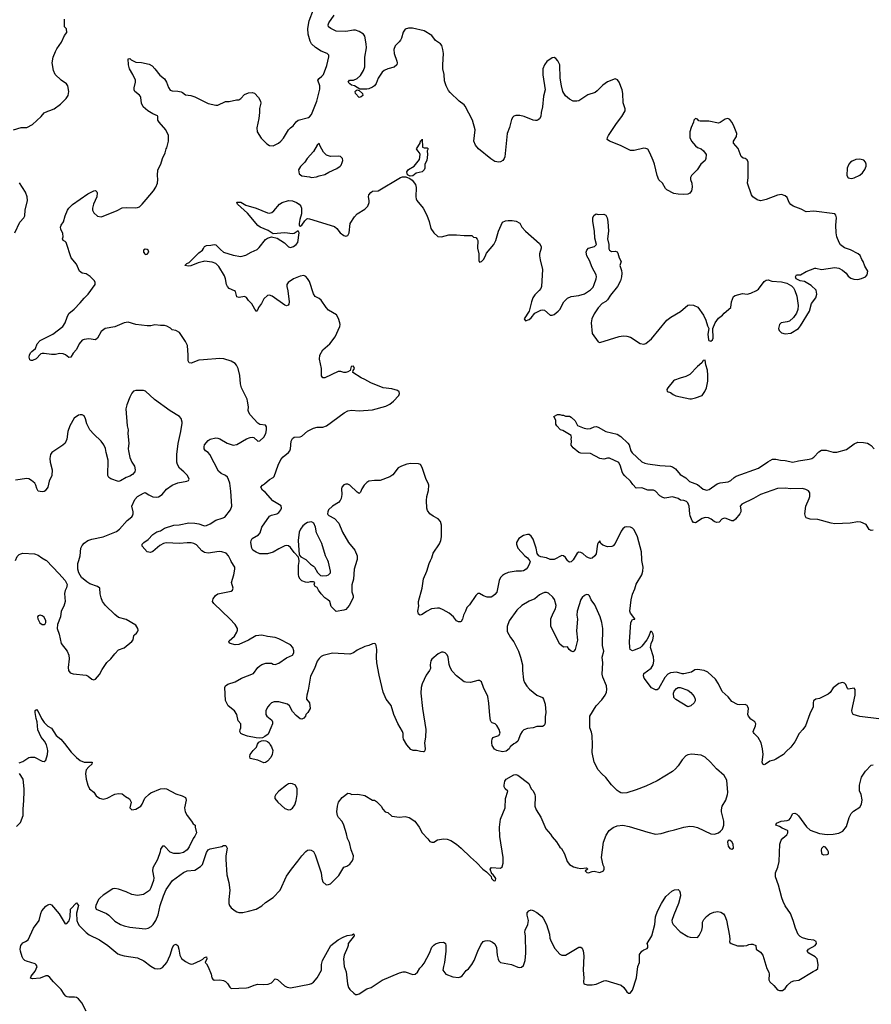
# Model space of a CAD drawing. Header units: inches. Extents: x 2001573 to 2220545, y 644482 to 846830.
# Tile 752 of 755: x 2198075 to 2206991, y 765354 to 775663. Entities that reach past the tile are written whole.
import ezdxf

# ---------------------------------------------------------------- set-up
doc = ezdxf.new("R2010")
doc.units = ezdxf.units.IN
doc.header["$MEASUREMENT"] = 0
for name, color, linetype in [('C1796', 7, 'Continuous'), ('C1797', 7, 'Continuous'), ('C2706', 7, 'Continuous'), ('C2707', 7, 'Continuous')]:
    doc.layers.add(name, color=color, linetype=linetype)

msp = doc.modelspace()

# ---------------------------------------------------------------- linework, layer by layer
at = {"layer": 'C1796', "color": 5}
for points, elevation in [([(2198355, 770000), (2198486, 769866), (2198551, 769791), (2198571, 769750), (2198567, 769713), (2198553, 769687), (2198544, 769656), (2198553, 769570), (2198537, 769523), (2198511, 769470), (2198503, 769410), (2198471, 769330), (2198467, 769290), (2198490, 769230), (2198508, 769130), (2198574, 769050), (2198590, 769010), (2198595, 768970), (2198582, 768882), (2198588, 768848), (2198605, 768825), (2198634, 768814), (2198770, 768801), (2198791, 768790), (2198830, 768758), (2198850, 768751), (2198870, 768758), (2198912, 768808), (2198939, 768861), (2198987, 768933), (2199029, 768970), (2199070, 769025), (2199110, 769065), (2199170, 769085), (2199249, 769151), (2199262, 769170), (2199270, 769214), (2199276, 769224), (2199300, 769240), (2199310, 769254), (2199315, 769270), (2199314, 769290), (2199290, 769322), (2199190, 769384), (2199110, 769405), (2199070, 769437), (2198973, 769530), (2198944, 769570), (2198927, 769610), (2198918, 769650), (2198914, 769710), (2198889, 769730), (2198810, 769758), (2198777, 769777), (2198722, 769822), (2198696, 769870), (2198683, 769910), (2198683, 769970), (2198693, 770000)], 360), ([(2198070, 767881), (2198110, 767896), (2198170, 767939), (2198190, 767943), (2198230, 767941), (2198310, 767901), (2198330, 767896), (2198350, 767911), (2198367, 767970), (2198369, 768009), (2198366, 768030), (2198355, 768070), (2198334, 768110), (2198302, 768150), (2198267, 768227), (2198258, 768310), (2198247, 768347), (2198238, 768410), (2198239, 768430), (2198250, 768441), (2198270, 768421), (2198305, 768345), (2198330, 768303), (2198370, 768265), (2198410, 768245), (2198459, 768170), (2198506, 768130), (2198546, 768086), (2198615, 767995), (2198670, 767938), (2198710, 767905), (2198750, 767888), (2198834, 767890), (2198831, 767870), (2198798, 767842), (2198773, 767810), (2198765, 767770), (2198771, 767710), (2198788, 767648), (2198807, 767610), (2198850, 767576), (2198877, 767537), (2198910, 767511), (2198950, 767501), (2198990, 767511), (2199070, 767555), (2199110, 767561), (2199150, 767558), (2199182, 767530), (2199225, 767505), (2199233, 767493), (2199243, 767470), (2199227, 767410), (2199251, 767391), (2199290, 767398), (2199342, 767430), (2199358, 767450), (2199386, 767514), (2199430, 767555), (2199450, 767568), (2199550, 767611), (2199590, 767614), (2199612, 767610), (2199710, 767559), (2199778, 767538), (2199810, 767518), (2199816, 767510), (2199817, 767490), (2199802, 767410), (2199809, 767370), (2199829, 767330), (2199875, 767270), (2199890, 767242), (2199912, 767230), (2199911, 767210), (2199927, 767150), (2199910, 767115), (2199890, 767090), (2199850, 767004), (2199830, 766973), (2199790, 766945), (2199750, 766933), (2199690, 766932), (2199650, 766947), (2199590, 767009), (2199570, 767009), (2199550, 766978), (2199546, 766950), (2199519, 766870), (2199470, 766782), (2199465, 766750), (2199479, 766679), (2199477, 766650), (2199450, 766573), (2199433, 766547), (2199414, 766530), (2199370, 766504), (2199310, 766493), (2199250, 766503), (2199190, 766533), (2199110, 766558), (2199070, 766565), (2199050, 766562), (2198950, 766497), (2198918, 766470), (2198901, 766450), (2198874, 766390), (2198870, 766370), (2198876, 766350), (2198984, 766304), (2199007, 766287), (2199070, 766225), (2199130, 766190), (2199170, 766176), (2199230, 766162), (2199390, 766145), (2199419, 766150), (2199451, 766169), (2199472, 766190), (2199501, 766230), (2199525, 766290), (2199546, 766390), (2199580, 766490), (2199610, 766555), (2199676, 766650), (2199790, 766734), (2199830, 766751), (2199910, 766759), (2199970, 766796), (2199990, 766818), (2200000, 766849)], 340), ([(2198043, 767217), (2198083, 767257), (2198112, 767330), (2198112, 767410), (2198117, 767430), (2198124, 767570), (2198124, 767610), (2198112, 767712), (2198075, 767770)], 340), ([(2198770, 765281), (2198725, 765370), (2198690, 765412), (2198670, 765425), (2198650, 765430), (2198590, 765427), (2198571, 765431), (2198559, 765439), (2198540, 765460), (2198510, 765510), (2198428, 765590), (2198390, 765636), (2198370, 765652), (2198350, 765652), (2198290, 765628), (2198210, 765621), (2198190, 765628), (2198194, 765650), (2198239, 765701), (2198257, 765750), (2198248, 765768), (2198236, 765776), (2198145, 765805), (2198130, 765812), (2198111, 765830), (2198100, 765850), (2198084, 765910), (2198081, 765930), (2198089, 765971), (2198110, 765999), (2198136, 766010), (2198164, 766030), (2198221, 766150), (2198281, 766230), (2198296, 766304), (2198307, 766333), (2198350, 766381), (2198370, 766396), (2198381, 766399), (2198390, 766401), (2198410, 766396), (2198490, 766301), (2198550, 766197), (2198570, 766200), (2198593, 766227), (2198603, 766270), (2198609, 766350), (2198670, 766416), (2198690, 766390), (2198671, 766309), (2198675, 766230), (2198683, 766203), (2198698, 766178), (2198770, 766107), (2198802, 766082), (2198910, 766030), (2198998, 765970), (2199104, 765884), (2199130, 765872), (2199170, 765861), (2199310, 765842), (2199374, 765810), (2199450, 765752), (2199490, 765730), (2199513, 765727), (2199550, 765728), (2199570, 765738), (2199617, 765790), (2199652, 765870), (2199676, 765950), (2199690, 765973), (2199710, 765982), (2199730, 765970), (2199743, 765930), (2199753, 765870), (2199770, 765835), (2199810, 765802), (2199850, 765781), (2199870, 765774), (2199890, 765776), (2199969, 765811), (2199994, 765826), (2200000, 765834)], 320)]:
    msp.add_lwpolyline(points, dxfattribs=dict(at, elevation=elevation))
at = {"layer": 'C1796', "color": 5, "elevation": 360}
msp.add_lwpolyline([(2198290, 769429), (2198270, 769422), (2198263, 769410), (2198266, 769390), (2198287, 769347), (2198310, 769331), (2198330, 769331), (2198342, 769338), (2198349, 769350), (2198349, 769370), (2198330, 769408), (2198310, 769422)], close=True, dxfattribs=at)
at = {"layer": 'C1797', "color": 5}
for points, elevation in [([(2198009, 774510), (2198090, 774533), (2198150, 774533), (2198210, 774565), (2198301, 774650), (2198332, 774688), (2198370, 774707), (2198390, 774711), (2198435, 774730), (2198502, 774778), (2198563, 774837), (2198584, 774870), (2198589, 774911), (2198578, 774970), (2198565, 774990), (2198509, 775030), (2198448, 775088), (2198430, 775130), (2198416, 775210), (2198427, 775270), (2198450, 775330), (2198463, 775357), (2198514, 775426), (2198543, 775497), (2198568, 775530), (2198567, 775567), (2198546, 775590), (2198546, 775670)], 360), ([(2200000, 772101), (2199950, 772097), (2199870, 772067), (2199850, 772069), (2199839, 772090), (2199840, 772150), (2199831, 772251), (2199810, 772295), (2199750, 772389), (2199710, 772409), (2199670, 772415), (2199653, 772433), (2199615, 772455), (2199590, 772461), (2199550, 772461), (2199490, 772469), (2199450, 772459), (2199410, 772458), (2199290, 772473), (2199210, 772495), (2199170, 772490), (2199070, 772446), (2198970, 772430), (2198930, 772397), (2198890, 772329), (2198870, 772312), (2198799, 772321), (2198750, 772314), (2198730, 772306), (2198699, 772270), (2198670, 772210), (2198635, 772170), (2198610, 772129), (2198590, 772125), (2198554, 772154), (2198530, 772165), (2198493, 772167), (2198450, 772159), (2198410, 772159), (2198330, 772169), (2198310, 772169), (2198297, 772163), (2198248, 772112), (2198210, 772093), (2198194, 772094), (2198182, 772102), (2198173, 772130), (2198177, 772150), (2198190, 772176), (2198201, 772190), (2198240, 772220), (2198259, 772270), (2198290, 772304), (2198421, 772370), (2198528, 772452), (2198551, 772490), (2198571, 772550), (2198590, 772588), (2198647, 772633), (2198710, 772697), (2198750, 772747), (2198794, 772790), (2198865, 772890), (2198865, 772910), (2198857, 772930), (2198813, 772973), (2198770, 773001), (2198728, 773010), (2198702, 773030), (2198670, 773102), (2198616, 773170), (2198562, 773330), (2198550, 773342), (2198529, 773350), (2198525, 773370), (2198529, 773391), (2198526, 773426), (2198505, 773470), (2198503, 773490), (2198509, 773510), (2198533, 773547), (2198552, 773610), (2198576, 773670), (2198589, 773690), (2198630, 773728), (2198790, 773841), (2198850, 773872), (2198870, 773874), (2198882, 773862), (2198885, 773850), (2198883, 773810), (2198847, 773733), (2198837, 773690), (2198838, 773670), (2198850, 773641), (2198890, 773607), (2198930, 773600), (2198950, 773605), (2199095, 773665), (2199150, 773694), (2199190, 773698), (2199290, 773694), (2199310, 773697), (2199330, 773705), (2199358, 773730), (2199398, 773782), (2199476, 773870), (2199502, 773910), (2199518, 773950), (2199523, 773990), (2199519, 774030), (2199522, 774090), (2199552, 774150), (2199569, 774210), (2199597, 774270), (2199608, 774310), (2199617, 774323), (2199632, 774392), (2199635, 774450), (2199604, 774510), (2199534, 774590), (2199522, 774610), (2199521, 774650), (2199517, 774657), (2199470, 774676), (2199418, 774710), (2199369, 774750), (2199349, 774790), (2199345, 774850), (2199340, 774860), (2199330, 774874), (2199282, 774910), (2199274, 774930), (2199274, 774950), (2199288, 775008), (2199289, 775030), (2199261, 775090), (2199224, 775150), (2199213, 775190), (2199210, 775254), (2199230, 775256), (2199243, 775243), (2199290, 775219), (2199350, 775214), (2199430, 775198), (2199461, 775181), (2199490, 775150), (2199542, 775082), (2199590, 775043), (2199611, 775010), (2199633, 774953), (2199650, 774926), (2199670, 774919), (2199730, 774916), (2199766, 774906), (2199780, 774900), (2199810, 774876), (2199868, 774868), (2199910, 774855), (2200000, 774811)], 340), ([(2198025, 773430), (2198077, 773543), (2198120, 773590), (2198128, 773610), (2198133, 773670), (2198157, 773770), (2198154, 773810), (2198136, 773856), (2198075, 773955)], 360), ([(2200000, 773131), (2199944, 773116), (2199867, 773087), (2199844, 773084), (2199806, 773090), (2199826, 773110), (2199850, 773121), (2199950, 773222), (2199991, 773249), (2200000, 773269)], 320), ([(2198693, 770000), (2198710, 770050), (2198716, 770130), (2198730, 770158), (2198750, 770182), (2198790, 770209), (2198830, 770224), (2198950, 770250), (2199090, 770304), (2199122, 770330), (2199202, 770418), (2199250, 770459), (2199258, 770470), (2199264, 770490), (2199264, 770510), (2199249, 770570), (2199281, 770639), (2199310, 770670), (2199370, 770707), (2199390, 770711), (2199427, 770687), (2199469, 770669), (2199510, 770665), (2199530, 770669), (2199567, 770690), (2199613, 770747), (2199670, 770790), (2199730, 770814), (2199826, 770830), (2199842, 770838), (2199848, 770852), (2199832, 770890), (2199795, 770930), (2199748, 770968), (2199727, 771007), (2199721, 771030), (2199722, 771110), (2199733, 771227), (2199762, 771350), (2199777, 771437), (2199777, 771450), (2199766, 771486), (2199749, 771509), (2199650, 771569), (2199487, 771687), (2199394, 771774), (2199370, 771781), (2199290, 771779), (2199268, 771772), (2199248, 771752), (2199228, 771712), (2199196, 771630), (2199188, 771590), (2199201, 771410), (2199211, 771370), (2199208, 771330), (2199217, 771230), (2199211, 771170), (2199213, 771150), (2199230, 771078), (2199250, 771030), (2199276, 770990), (2199285, 770950), (2199281, 770930), (2199258, 770902), (2199230, 770883), (2199190, 770869), (2199130, 770834), (2199110, 770829), (2199030, 770855), (2199010, 770870), (2198999, 770890), (2199002, 771050), (2198980, 771130), (2198973, 771173), (2198958, 771210), (2198930, 771250), (2198850, 771322), (2198811, 771370), (2198778, 771430), (2198764, 771484), (2198750, 771514), (2198730, 771526), (2198710, 771527), (2198690, 771521), (2198645, 771490), (2198600, 771410), (2198581, 771350), (2198569, 771271), (2198551, 771230), (2198528, 771208), (2198411, 771130), (2198399, 771110), (2198391, 771070), (2198396, 771030), (2198417, 770950), (2198411, 770890), (2198383, 770830), (2198370, 770768), (2198342, 770730), (2198330, 770722), (2198310, 770719), (2198270, 770728), (2198255, 770755), (2198245, 770790), (2198233, 770810), (2198200, 770840), (2198170, 770856), (2198150, 770858), (2198030, 770843)], 360), ([(2200000, 770090), (2199982, 770102), (2199925, 770165), (2199900, 770180), (2199870, 770186), (2199830, 770186), (2199750, 770178), (2199610, 770186), (2199580, 770180), (2199541, 770159), (2199470, 770095), (2199445, 770085), (2199409, 770090), (2199359, 770150), (2199359, 770170), (2199374, 770190), (2199420, 770220), (2199470, 770274), (2199510, 770300), (2199550, 770311), (2199590, 770340), (2199688, 770370), (2199745, 770375), (2199846, 770394), (2199910, 770390), (2199950, 770384), (2200000, 770367)], 340), ([(2198030, 770000), (2198050, 770042), (2198070, 770062), (2198086, 770070), (2198110, 770078), (2198231, 770071), (2198270, 770058), (2198308, 770028), (2198350, 770005), (2198355, 770000)], 360)]:
    msp.add_lwpolyline(points, dxfattribs=dict(at, elevation=elevation))
at = {"layer": 'C1797', "color": 5, "elevation": 340}
msp.add_lwpolyline([(2199390, 773261), (2199371, 773250), (2199371, 773230), (2199385, 773210), (2199390, 773206), (2199410, 773207), (2199429, 773230), (2199419, 773250), (2199410, 773257)], close=True, dxfattribs=at)
at = {"layer": 'C2706', "color": 5}
for points, elevation in [([(2200000, 766849), (2200030, 766942), (2200049, 766971), (2200070, 766981), (2200190, 767007), (2200210, 767016), (2200235, 767015), (2200247, 766990), (2200234, 766910), (2200234, 766870), (2200244, 766710), (2200264, 766630), (2200276, 766550), (2200265, 766450), (2200265, 766410), (2200271, 766390), (2200290, 766363), (2200330, 766331), (2200350, 766321), (2200370, 766314), (2200410, 766316), (2200470, 766328), (2200550, 766351), (2200610, 766384), (2200650, 766419), (2200730, 766473), (2200803, 766550), (2200870, 766695), (2200921, 766770), (2200988, 766852), (2201030, 766910), (2201070, 766953), (2201090, 766967), (2201110, 766971), (2201128, 766968), (2201150, 766955), (2201170, 766918), (2201230, 766730), (2201239, 766670), (2201250, 766636), (2201285, 766605), (2201310, 766607), (2201330, 766615), (2201416, 766704), (2201469, 766790), (2201499, 766801), (2201530, 766821), (2201552, 766848), (2201565, 766875), (2201569, 766910), (2201547, 766970), (2201528, 767048), (2201507, 767090), (2201498, 767138), (2201470, 767230), (2201450, 767269), (2201414, 767310), (2201404, 767330), (2201397, 767370), (2201401, 767430), (2201413, 767470), (2201450, 767521), (2201510, 767565), (2201530, 767561), (2201551, 767551), (2201615, 767555), (2201690, 767540), (2201770, 767491), (2201790, 767491), (2201810, 767479), (2201859, 767430), (2201878, 767398), (2201902, 767370), (2201930, 767362), (2201970, 767325), (2202050, 767315), (2202110, 767320), (2202154, 767310), (2202213, 767270), (2202256, 767210), (2202288, 767148), (2202348, 767088), (2202370, 767058), (2202390, 767051), (2202410, 767051), (2202450, 767075), (2202512, 767088), (2202550, 767084), (2202590, 767068), (2202647, 767030), (2202696, 766990), (2202794, 766894), (2202859, 766839), (2202925, 766770), (2202962, 766742), (2203012, 766692), (2203014, 766670), (2203034, 766650), (2203050, 766645), (2203058, 766650), (2203059, 766670), (2203030, 766715), (2203020, 766720), (2203002, 766770), (2203015, 766785), (2203110, 766779), (2203127, 766793), (2203137, 766830), (2203136, 766890), (2203102, 767110), (2203100, 767210), (2203108, 767292), (2203158, 767410), (2203163, 767510), (2203187, 767587), (2203158, 767610), (2203148, 767630), (2203149, 767650), (2203156, 767690), (2203169, 767710), (2203250, 767757), (2203270, 767761), (2203290, 767754), (2203405, 767665), (2203431, 767611), (2203451, 767590), (2203467, 767550), (2203471, 767530), (2203467, 767430), (2203483, 767390), (2203532, 767312), (2203585, 767190), (2203634, 767134), (2203649, 767109), (2203695, 767055), (2203730, 766999), (2203746, 766985), (2203779, 766930), (2203808, 766848), (2203830, 766818), (2203873, 766793), (2203910, 766782), (2203950, 766776), (2204010, 766782), (2204022, 766770), (2203994, 766750), (2204013, 766733), (2204030, 766732), (2204070, 766746), (2204090, 766747), (2204150, 766734), (2204189, 766750), (2204194, 766770), (2204193, 766790), (2204184, 766810), (2204165, 766890), (2204187, 767050), (2204216, 767124), (2204248, 767172), (2204290, 767205), (2204330, 767222), (2204390, 767228), (2204457, 767217), (2204650, 767155), (2204730, 767137), (2204790, 767143), (2204870, 767167), (2204930, 767179), (2205030, 767210), (2205090, 767218), (2205130, 767216), (2205170, 767206), (2205310, 767140), (2205350, 767136), (2205390, 767150), (2205413, 767167), (2205432, 767188), (2205448, 767230), (2205448, 767270), (2205422, 767370), (2205421, 767390), (2205429, 767430), (2205469, 767491), (2205486, 767550), (2205489, 767570), (2205480, 767700), (2205450, 767749), (2205370, 767821), (2205309, 767890), (2205250, 767941), (2205210, 767961), (2205110, 767972), (2205070, 767966), (2205050, 767954), (2205010, 767913), (2204968, 767850), (2204941, 767819), (2204908, 767792), (2204750, 767694), (2204630, 767637), (2204530, 767600), (2204430, 767569), (2204390, 767566), (2204370, 767569), (2204350, 767577), (2204330, 767593), (2204270, 767653), (2204213, 767730), (2204170, 767766), (2204132, 767810), (2204090, 767890), (2204070, 767990), (2204072, 768070), (2204067, 768170), (2204062, 768202), (2204044, 768250), (2204044, 768370), (2204110, 768478), (2204170, 768541), (2204204, 768590), (2204217, 768623), (2204223, 768650), (2204218, 768690), (2204179, 768779), (2204172, 768810), (2204180, 768930), (2204173, 768990), (2204191, 769050), (2204177, 769110), (2204180, 769290), (2204170, 769350), (2204152, 769410), (2204097, 769537), (2204059, 769590), (2204041, 769630), (2204030, 769641), (2204022, 769642), (2204010, 769643), (2203990, 769635), (2203965, 769615), (2203950, 769594), (2203912, 769470), (2203909, 769430), (2203914, 769386), (2203906, 769266), (2203914, 769166), (2203891, 769070), (2203878, 769050), (2203870, 769045), (2203849, 769050), (2203829, 769070), (2203810, 769098), (2203770, 769093), (2203730, 769126), (2203637, 769310), (2203635, 769390), (2203660, 769450), (2203685, 769495), (2203692, 769530), (2203673, 769593), (2203657, 769617), (2203610, 769659), (2203590, 769665), (2203570, 769666), (2203544, 769656), (2203519, 769641), (2203470, 769601), (2203410, 769576), (2203331, 769529), (2203281, 769479), (2203199, 769370), (2203179, 769310), (2203179, 769259), (2203213, 769193), (2203248, 769148), (2203296, 769050), (2203319, 768990), (2203339, 768910), (2203339, 768850), (2203351, 768750), (2203362, 768722), (2203386, 768686), (2203414, 768654), (2203490, 768591), (2203550, 768565), (2203559, 768550), (2203575, 768495), (2203583, 768410), (2203577, 768363), (2203577, 768303), (2203574, 768286), (2203566, 768274), (2203550, 768264), (2203490, 768261), (2203450, 768249), (2203390, 768242), (2203354, 768226), (2203337, 768210), (2203319, 768181), (2203290, 768109), (2203270, 768090), (2203250, 768081), (2203211, 768050), (2203201, 768030), (2203170, 768004), (2203130, 767998), (2203070, 768013), (2203047, 768027), (2203023, 768063), (2203017, 768090), (2203018, 768110), (2203021, 768130), (2203030, 768146), (2203093, 768167), (2203107, 768193), (2203094, 768230), (2203070, 768274), (2203052, 768292), (2203022, 768302), (2203012, 768312), (2203006, 768326), (2202997, 768377), (2202988, 768508), (2202975, 768575), (2202931, 768671), (2202910, 768730), (2202890, 768744), (2202870, 768746), (2202795, 768725), (2202747, 768727), (2202730, 768732), (2202650, 768792), (2202602, 768842), (2202581, 768881), (2202571, 768911), (2202560, 768990), (2202550, 769013), (2202530, 769033), (2202510, 769041), (2202490, 769041), (2202455, 769025), (2202390, 768969), (2202381, 768950), (2202374, 768910), (2202375, 768870), (2202366, 768850), (2202330, 768799), (2202288, 768710), (2202277, 768670), (2202276, 768610), (2202294, 768450), (2202328, 768230), (2202325, 768150), (2202315, 768090), (2202321, 768030), (2202318, 768010), (2202310, 767998), (2202302, 767998), (2202270, 768001), (2202230, 768012), (2202193, 768013), (2202170, 768022), (2202129, 768070), (2202094, 768130), (2202089, 768151), (2202089, 768190), (2202083, 768210), (2202033, 768293), (2201992, 768390), (2201964, 768484), (2201911, 768550), (2201881, 768621), (2201840, 768800), (2201816, 768930), (2201811, 768990), (2201814, 769070), (2201809, 769109), (2201803, 769123), (2201790, 769133), (2201770, 769129), (2201730, 769109), (2201690, 769099), (2201610, 769062), (2201570, 769035), (2201530, 769019), (2201350, 769032), (2201254, 769006), (2201230, 768994), (2201210, 768976), (2201190, 768945), (2201161, 768870), (2201119, 768790), (2201097, 768643), (2201082, 768590), (2201078, 768558), (2201078, 768550), (2201111, 768510), (2201115, 768450), (2201091, 768410), (2201071, 768390), (2201066, 768370), (2201050, 768349), (2201030, 768341), (2201010, 768344), (2200970, 768377), (2200930, 768419), (2200900, 768480), (2200878, 768498), (2200790, 768522), (2200738, 768522), (2200712, 768510), (2200690, 768490), (2200674, 768470), (2200653, 768430), (2200653, 768390), (2200663, 768370), (2200715, 768330), (2200722, 768310), (2200721, 768290), (2200706, 768250), (2200676, 768184), (2200643, 768157), (2200616, 768144), (2200590, 768141), (2200550, 768143), (2200461, 768161), (2200410, 768178), (2200390, 768190), (2200379, 768210), (2200383, 768230), (2200392, 768250), (2200392, 768290), (2200362, 768322), (2200348, 768390), (2200325, 768425), (2200258, 768478), (2200230, 768535), (2200222, 768670), (2200229, 768690), (2200254, 768706), (2200330, 768730), (2200396, 768770), (2200522, 768818), (2200570, 768880), (2200590, 768899), (2200611, 768911), (2200654, 768926), (2200710, 768927), (2200730, 768916), (2200750, 768913), (2200790, 768927), (2200870, 768983), (2200930, 769011), (2200946, 769034), (2200945, 769055), (2200934, 769090), (2200910, 769119), (2200790, 769181), (2200750, 769195), (2200670, 769204), (2200610, 769218), (2200549, 769211), (2200472, 769168), (2200370, 769121), (2200330, 769117), (2200278, 769130), (2200270, 769138), (2200265, 769150), (2200270, 769158), (2200324, 769210), (2200347, 769250), (2200354, 769270), (2200354, 769290), (2200330, 769329), (2200276, 769390), (2200109, 769550), (2200095, 769570), (2200101, 769599), (2200127, 769633), (2200149, 769650), (2200290, 769681), (2200302, 769690), (2200309, 769710), (2200293, 769770), (2200319, 769850), (2200329, 769909), (2200327, 769930), (2200290, 769989), (2200285, 770000)], 340), ([(2201604, 770000), (2201576, 769910), (2201570, 769806), (2201554, 769746), (2201551, 769671), (2201566, 769630), (2201566, 769610), (2201523, 769530), (2201490, 769489), (2201470, 769479), (2201388, 769468), (2201338, 769518), (2201322, 769570), (2201302, 769590), (2201270, 769609), (2201230, 769650), (2201203, 769690), (2201190, 769718), (2201169, 769730), (2201158, 769750), (2201166, 769770), (2201150, 769778), (2201116, 769776), (2201091, 769769), (2201066, 769774), (2201030, 769787), (2201010, 769805), (2200998, 769830), (2200996, 769856), (2200996, 769950), (2201001, 769990), (2201000, 770000)], 320), ([(2201081, 770000), (2201121, 769961), (2201150, 769941), (2201161, 769930), (2201194, 769874), (2201225, 769845), (2201250, 769839), (2201290, 769843), (2201310, 769851), (2201329, 769870), (2201329, 769890), (2201310, 769982), (2201301, 770000)], 320), ([(2203413, 770000), (2203416, 769996), (2203419, 769990), (2203414, 769970), (2203394, 769930), (2203377, 769910), (2203350, 769892), (2203330, 769888), (2203272, 769888), (2203190, 769874), (2203150, 769858), (2203130, 769845), (2203110, 769823), (2203094, 769790), (2203070, 769670), (2203050, 769643), (2203030, 769628), (2203010, 769618), (2202970, 769618), (2202930, 769632), (2202890, 769654), (2202870, 769655), (2202850, 769634), (2202783, 769537), (2202757, 769510), (2202744, 769470), (2202723, 769430), (2202712, 769388), (2202697, 769363), (2202690, 769358), (2202670, 769358), (2202650, 769370), (2202617, 769410), (2202570, 769450), (2202510, 769484), (2202470, 769500), (2202450, 769503), (2202385, 769495), (2202333, 769467), (2202290, 769435), (2202269, 769429), (2202250, 769439), (2202243, 769470), (2202254, 769526), (2202250, 769550), (2202252, 769572), (2202288, 769710), (2202302, 769810), (2202339, 769890), (2202363, 769970), (2202377, 770000)], 320), ([(2203863, 770000), (2203850, 769987), (2203830, 769984), (2203815, 769995), (2203812, 770000)], 320), ([(2207070, 768344), (2206870, 768367), (2206802, 768390), (2206789, 768409), (2206786, 768430), (2206822, 768590), (2206821, 768650), (2206810, 768664), (2206750, 768653), (2206740, 768660), (2206723, 768703), (2206710, 768718), (2206690, 768722), (2206650, 768714), (2206591, 768669), (2206560, 768620), (2206540, 768600), (2206450, 768557), (2206410, 768549), (2206386, 768530), (2206381, 768510), (2206383, 768470), (2206346, 768394), (2206303, 768270), (2206275, 768230), (2206235, 768190), (2206190, 768101), (2206150, 768045), (2206098, 768002), (2206070, 767970), (2205990, 767919), (2205970, 767909), (2205930, 767899), (2205885, 767870), (2205870, 767863), (2205864, 767865), (2205855, 767870), (2205849, 767890), (2205858, 767970), (2205852, 768030), (2205837, 768090), (2205807, 768147), (2205763, 768190), (2205759, 768199), (2205755, 768210), (2205780, 768270), (2205781, 768290), (2205770, 768310), (2205730, 768341), (2205707, 768370), (2205699, 768390), (2205704, 768450), (2205699, 768470), (2205690, 768483), (2205670, 768494), (2205606, 768490), (2205590, 768494), (2205530, 768525), (2205493, 768573), (2205430, 768630), (2205391, 768711), (2205359, 768759), (2205278, 768830), (2205241, 768850), (2205170, 768861), (2205143, 768857), (2205107, 768833), (2205030, 768813), (2205010, 768814), (2204950, 768831), (2204890, 768825), (2204862, 768810), (2204830, 768774), (2204764, 768656), (2204750, 768646), (2204730, 768645), (2204689, 768669), (2204613, 768770), (2204607, 768793), (2204610, 768817), (2204686, 768874), (2204707, 768910), (2204710, 768925), (2204714, 768950), (2204712, 768992), (2204681, 769090), (2204687, 769130), (2204705, 769170), (2204712, 769210), (2204709, 769230), (2204698, 769250), (2204690, 769259), (2204681, 769259), (2204662, 769210), (2204640, 769170), (2204590, 769103), (2204572, 769088), (2204510, 769061), (2204490, 769056), (2204468, 769068), (2204462, 769090), (2204459, 769150), (2204473, 769350), (2204490, 769382), (2204514, 769386), (2204514, 769390), (2204470, 769450), (2204463, 769470), (2204478, 769590), (2204491, 769649), (2204516, 769704), (2204530, 769753), (2204587, 769850), (2204598, 769890), (2204601, 769930), (2204589, 770000)], 320), ([(2200000, 765834), (2200010, 765845), (2200031, 765851), (2200035, 765830), (2200018, 765790), (2200030, 765778), (2200047, 765747), (2200081, 765670), (2200088, 765630), (2200096, 765616), (2200110, 765605), (2200169, 765611), (2200210, 765602), (2200230, 765592), (2200250, 765573), (2200274, 765534), (2200290, 765520), (2200450, 765526), (2200471, 765529), (2200530, 765556), (2200570, 765566), (2200630, 765561), (2200675, 765565), (2200710, 765579), (2200750, 765619), (2200775, 765615), (2200848, 765548), (2200875, 765535), (2200910, 765527), (2201110, 765564), (2201130, 765572), (2201150, 765587), (2201190, 765630), (2201234, 765710), (2201234, 765770), (2201246, 765814), (2201333, 765970), (2201409, 766030), (2201462, 766058), (2201505, 766075), (2201557, 766083), (2201571, 766091), (2201574, 766090), (2201578, 766070), (2201515, 765990), (2201515, 765970), (2201508, 765950), (2201472, 765870), (2201466, 765830), (2201471, 765751), (2201493, 765693), (2201507, 765570), (2201519, 765530), (2201533, 765510), (2201574, 765470), (2201590, 765458), (2201610, 765455), (2201630, 765462), (2201710, 765516), (2201755, 765530), (2201870, 765605), (2202050, 765682), (2202090, 765695), (2202110, 765695), (2202190, 765667), (2202215, 765670), (2202239, 765690), (2202266, 765734), (2202290, 765756), (2202310, 765786), (2202366, 765890), (2202390, 765951), (2202410, 765974), (2202430, 765986), (2202470, 766000), (2202510, 766004), (2202520, 766000), (2202533, 765990), (2202538, 765970), (2202538, 765910), (2202524, 765790), (2202511, 765750), (2202507, 765710), (2202536, 765670), (2202610, 765640), (2202670, 765636), (2202690, 765641), (2202707, 765653), (2202750, 765707), (2202773, 765727), (2202810, 765770), (2202833, 765813), (2202870, 765911), (2202902, 765978), (2202929, 766010), (2202950, 766019), (2202970, 766021), (2202998, 766018), (2203026, 766006), (2203048, 765988), (2203067, 765947), (2203075, 765870), (2203085, 765825), (2203091, 765810), (2203110, 765793), (2203225, 765770), (2203290, 765744), (2203310, 765740), (2203330, 765744), (2203350, 765759), (2203368, 765812), (2203373, 765890), (2203370, 766070), (2203365, 766110), (2203367, 766130), (2203395, 766190), (2203403, 766230), (2203389, 766289), (2203388, 766310), (2203407, 766333), (2203430, 766342), (2203450, 766336), (2203490, 766316), (2203538, 766278), (2203556, 766256), (2203590, 766190), (2203622, 766090), (2203627, 766047), (2203639, 766010), (2203678, 765938), (2203730, 765878), (2203750, 765869), (2203790, 765870), (2203930, 765951), (2203950, 765951), (2203963, 765943), (2203975, 765915), (2203981, 765861), (2203976, 765710), (2203981, 765630), (2203978, 765590), (2203982, 765570), (2204017, 765557), (2204070, 765559), (2204110, 765565), (2204190, 765598), (2204210, 765602), (2204373, 765553), (2204401, 765530), (2204430, 765485), (2204450, 765471), (2204468, 765472), (2204490, 765502), (2204532, 765630), (2204545, 765750), (2204565, 765790), (2204565, 765875), (2204588, 765910), (2204610, 765925), (2204643, 765937), (2204653, 765947), (2204653, 765970), (2204646, 765990), (2204693, 766070), (2204723, 766190), (2204731, 766270), (2204754, 766330), (2204793, 766410), (2204839, 766481), (2204903, 766537), (2204931, 766551), (2204970, 766556), (2204983, 766543), (2204990, 766522), (2204993, 766490), (2204971, 766410), (2204922, 766290), (2204904, 766230), (2204906, 766210), (2204916, 766190), (2204990, 766114), (2205070, 766064), (2205096, 766056), (2205170, 766053), (2205190, 766074), (2205216, 766130), (2205224, 766164), (2205225, 766215), (2205239, 766241), (2205265, 766275), (2205299, 766301), (2205341, 766319), (2205384, 766324), (2205417, 766317), (2205442, 766302), (2205459, 766279), (2205476, 766236), (2205507, 766070), (2205509, 766031), (2205505, 766010), (2205510, 766001), (2205525, 765990), (2205590, 765966), (2205655, 765965), (2205689, 765971), (2205710, 765981), (2205730, 765985), (2205750, 765985), (2205782, 765970), (2205785, 765930), (2205830, 765899), (2205856, 765870), (2205897, 765730), (2205919, 765690), (2205923, 765670), (2205919, 765610), (2205927, 765590), (2205970, 765551), (2206010, 765507), (2206030, 765499), (2206062, 765498), (2206090, 765518), (2206109, 765551), (2206152, 765588), (2206180, 765600), (2206233, 765607), (2206382, 765698), (2206410, 765711), (2206430, 765730), (2206434, 765770), (2206423, 765830), (2206402, 765850), (2206336, 765890), (2206319, 765910), (2206332, 765930), (2206404, 765970), (2206417, 765990), (2206412, 766010), (2206390, 766026), (2206330, 766032), (2206270, 766049), (2206245, 766065), (2206226, 766086), (2206196, 766150), (2206174, 766230), (2206145, 766305), (2206090, 766385), (2206068, 766430), (2206053, 766470), (2206020, 766600), (2205987, 766690), (2205988, 766730), (2206012, 766790), (2206025, 766850), (2206033, 767030), (2206047, 767073), (2206065, 767095), (2206108, 767130), (2206118, 767150), (2206118, 767170), (2206114, 767174), (2206057, 767197), (2206030, 767215), (2205990, 767228), (2205998, 767250), (2206047, 767273), (2206110, 767278), (2206130, 767284), (2206142, 767298), (2206169, 767350), (2206190, 767356), (2206210, 767346), (2206230, 767326), (2206311, 767211), (2206350, 767178), (2206450, 767141), (2206530, 767131), (2206590, 767135), (2206650, 767147), (2206693, 767167), (2206730, 767214), (2206759, 767310), (2206779, 767350), (2206803, 767377), (2206870, 767418), (2206889, 767450), (2206896, 767496), (2206886, 767550), (2206869, 767590), (2206866, 767650), (2206890, 767731), (2206930, 767795), (2206990, 767857), (2207010, 767863)], 320)]:
    msp.add_lwpolyline(points, dxfattribs=dict(at, elevation=elevation))
for points, elevation in [([(2205070, 768469), (2204945, 768545), (2204925, 768565), (2204920, 768610), (2204927, 768633), (2204950, 768661), (2204970, 768670), (2204990, 768670), (2205070, 768644), (2205100, 768620), (2205136, 768576), (2205146, 768550), (2205147, 768530), (2205137, 768510), (2205101, 768479)], 320), ([(2200630, 767881), (2200570, 767909), (2200490, 767928), (2200484, 767950), (2200490, 767971), (2200519, 768010), (2200554, 768045), (2200564, 768076), (2200580, 768100), (2200606, 768114), (2200623, 768117), (2200653, 768113), (2200670, 768105), (2200687, 768090), (2200696, 768070), (2200713, 768050), (2200727, 768010), (2200719, 767970), (2200703, 767937), (2200670, 767899), (2200650, 767885)], 340), ([(2200910, 767665), (2200890, 767661), (2200870, 767649), (2200790, 767587), (2200757, 767550), (2200748, 767530), (2200748, 767510), (2200777, 767470), (2200850, 767403), (2200890, 767391), (2200910, 767395), (2200930, 767407), (2200957, 767443), (2200971, 767489), (2200981, 767550), (2200981, 767610), (2200964, 767650), (2200930, 767664)], 360), ([(2205510, 767074), (2205494, 767070), (2205486, 767050), (2205491, 767010), (2205510, 766986), (2205530, 766978), (2205548, 766990), (2205544, 767030), (2205530, 767055), (2205515, 767070)], 340), ([(2206490, 767006), (2206470, 766986), (2206465, 766970), (2206470, 766934), (2206490, 766918), (2206530, 766921), (2206542, 766930), (2206542, 766950), (2206534, 766970), (2206510, 766998)], 320)]:
    msp.add_lwpolyline(points, close=True, dxfattribs=dict(at, elevation=elevation))
at = {"layer": 'C2707', "color": 5}
for points, elevation in [([(2200000, 774811), (2200050, 774787), (2200130, 774767), (2200150, 774767), (2200230, 774805), (2200270, 774806), (2200344, 774824), (2200370, 774825), (2200390, 774838), (2200430, 774881), (2200470, 774898), (2200510, 774901), (2200535, 774895), (2200576, 774850), (2200598, 774810), (2200601, 774790), (2200587, 774733), (2200587, 774690), (2200579, 774630), (2200557, 774530), (2200563, 774490), (2200603, 774423), (2200663, 774363), (2200690, 774345), (2200730, 774344), (2200784, 774370), (2200810, 774390), (2200837, 774423), (2200890, 774510), (2200910, 774531), (2200939, 774550), (2200970, 774595), (2200990, 774611), (2201100, 774640), (2201110, 774645), (2201130, 774671), (2201186, 774810), (2201216, 774936), (2201219, 774970), (2201195, 775030), (2201211, 775049), (2201240, 775070), (2201255, 775090), (2201290, 775183), (2201313, 775273), (2201311, 775291), (2201293, 775310), (2201230, 775333), (2201172, 775372), (2201131, 775411), (2201118, 775438), (2201097, 775510), (2201092, 775572), (2201106, 775650), (2201150, 775770)], 340), ([(2200000, 773269), (2200010, 773290), (2200030, 773299), (2200077, 773303), (2200110, 773311), (2200130, 773307), (2200176, 773256), (2200210, 773230), (2200310, 773196), (2200390, 773184), (2200442, 773198), (2200499, 773230), (2200563, 773257), (2200583, 773277), (2200650, 773360), (2200670, 773376), (2200710, 773391), (2200770, 773375), (2200847, 773327), (2200890, 773284), (2200910, 773279), (2200943, 773290), (2200969, 773310), (2200987, 773330), (2201003, 773430), (2200990, 773454), (2200950, 773424), (2200930, 773420), (2200850, 773430), (2200730, 773421), (2200677, 773457), (2200594, 773490), (2200570, 773507), (2200459, 773639), (2200355, 773730), (2200349, 773751), (2200390, 773751), (2200442, 773722), (2200550, 773690), (2200670, 773642), (2200690, 773638), (2200714, 773646), (2200737, 773663), (2200794, 773730), (2200824, 773750), (2200890, 773771), (2200930, 773767), (2200973, 773750), (2201003, 773730), (2201020, 773710), (2201026, 773690), (2201024, 773630), (2201008, 773572), (2201002, 773530), (2201001, 773510), (2201004, 773504), (2201010, 773502), (2201030, 773513), (2201062, 773558), (2201083, 773577), (2201090, 773581), (2201110, 773579), (2201370, 773498), (2201397, 773477), (2201431, 773430), (2201470, 773402), (2201490, 773396), (2201510, 773402), (2201526, 773430), (2201535, 773530), (2201580, 773600), (2201609, 773631), (2201690, 773679), (2201719, 773710), (2201734, 773750), (2201735, 773770), (2201728, 773810), (2201731, 773829), (2201750, 773855), (2201770, 773867), (2201830, 773872), (2202061, 774010), (2202084, 774016), (2202118, 774018), (2202159, 773999), (2202183, 773983), (2202219, 773939), (2202226, 773906), (2202222, 773810), (2202227, 773787), (2202234, 773770), (2202298, 773690), (2202338, 773618), (2202363, 773550), (2202378, 773478), (2202411, 773431), (2202453, 773393), (2202490, 773391), (2202569, 773411), (2202649, 773411), (2202730, 773402), (2202810, 773402), (2202826, 773386), (2202850, 773382), (2202865, 773365), (2202871, 773351), (2202868, 773270), (2202881, 773210), (2202883, 773143), (2202890, 773125), (2202910, 773131), (2202930, 773151), (2202950, 773185), (2202962, 773218), (2203039, 773310), (2203059, 773350), (2203089, 773450), (2203130, 773542), (2203163, 773557), (2203190, 773561), (2203230, 773561), (2203274, 773554), (2203310, 773531), (2203333, 773490), (2203369, 773449), (2203518, 773318), (2203534, 773290), (2203533, 773270), (2203518, 773210), (2203518, 773190), (2203523, 773150), (2203549, 773049), (2203537, 772870), (2203530, 772850), (2203514, 772826), (2203470, 772782), (2203447, 772750), (2203432, 772710), (2203408, 772612), (2203356, 772530), (2203370, 772511), (2203410, 772524), (2203430, 772541), (2203470, 772590), (2203530, 772623), (2203550, 772626), (2203570, 772620), (2203630, 772570), (2203650, 772570), (2203670, 772578), (2203714, 772610), (2203730, 772630), (2203771, 772709), (2203810, 772746), (2203850, 772764), (2203930, 772774), (2203990, 772794), (2204050, 772834), (2204078, 772862), (2204091, 772890), (2204110, 772950), (2204114, 772970), (2204112, 772990), (2204070, 773069), (2204041, 773141), (2204012, 773190), (2204005, 773230), (2204012, 773250), (2204030, 773270), (2204092, 773288), (2204113, 773310), (2204097, 773377), (2204093, 773450), (2204075, 773550), (2204074, 773590), (2204086, 773614), (2204110, 773632), (2204130, 773622), (2204190, 773627), (2204210, 773617), (2204216, 773610), (2204226, 773590), (2204233, 773550), (2204240, 773450), (2204230, 773370), (2204242, 773310), (2204244, 773264), (2204251, 773250), (2204270, 773236), (2204310, 773241), (2204330, 773231), (2204338, 773218), (2204351, 773171), (2204372, 773130), (2204359, 773090), (2204377, 773037), (2204380, 773010), (2204377, 772970), (2204367, 772930), (2204334, 772870), (2204262, 772778), (2204230, 772730), (2204210, 772711), (2204175, 772690), (2204130, 772645), (2204090, 772584), (2204065, 772530), (2204058, 772490), (2204070, 772379), (2204130, 772290), (2204150, 772283), (2204350, 772346), (2204392, 772352), (2204430, 772350), (2204470, 772340), (2204570, 772273), (2204610, 772267), (2204630, 772274), (2204690, 772323), (2204850, 772518), (2204892, 772550), (2204993, 772607), (2205070, 772675), (2205090, 772679), (2205130, 772675), (2205174, 772654), (2205233, 772570), (2205258, 772518), (2205276, 772456), (2205291, 772430), (2205279, 772370), (2205287, 772310), (2205290, 772305), (2205310, 772298), (2205330, 772312), (2205335, 772330), (2205333, 772430), (2205355, 772490), (2205390, 772537), (2205432, 772568), (2205449, 772591), (2205522, 772650), (2205529, 772710), (2205550, 772765), (2205566, 772774), (2205643, 772797), (2205690, 772790), (2205730, 772798), (2205790, 772828), (2205810, 772843), (2205870, 772923), (2205890, 772935), (2205910, 772939), (2205950, 772925), (2206050, 772920), (2206105, 772905), (2206156, 772875), (2206175, 772855), (2206189, 772829), (2206210, 772770), (2206225, 772670), (2206222, 772630), (2206208, 772592), (2206177, 772544), (2206133, 772507), (2206110, 772498), (2206048, 772490), (2206029, 772470), (2206019, 772430), (2206026, 772410), (2206050, 772383), (2206090, 772374), (2206150, 772380), (2206230, 772430), (2206250, 772456), (2206343, 772610), (2206365, 772690), (2206409, 772750), (2206419, 772790), (2206412, 772830), (2206361, 772881), (2206290, 772921), (2206246, 772930), (2206206, 772950), (2206198, 772970), (2206208, 772990), (2206250, 772991), (2206310, 773026), (2206399, 773061), (2206410, 773062), (2206470, 773048), (2206610, 773068), (2206650, 773062), (2206690, 773042), (2206728, 773010), (2206750, 772979), (2206776, 772956), (2206807, 772947), (2206850, 772944), (2206887, 772953), (2206929, 772971), (2206949, 772990), (2206953, 773030), (2206923, 773083), (2206906, 773130), (2206892, 773152), (2206875, 773195), (2206853, 773213), (2206773, 773253), (2206710, 773275), (2206670, 773305), (2206653, 773330), (2206631, 773390), (2206622, 773430), (2206621, 773510), (2206626, 773590), (2206618, 773618), (2206610, 773629), (2206390, 773660), (2206310, 773650), (2206258, 773678), (2206172, 773712), (2206147, 773727), (2206132, 773750), (2206110, 773801), (2206090, 773819), (2206052, 773832), (2206010, 773827), (2205890, 773779), (2205850, 773769), (2205830, 773768), (2205796, 773776), (2205750, 773807), (2205736, 773830), (2205696, 773950), (2205702, 774010), (2205703, 774170), (2205690, 774194), (2205670, 774209), (2205650, 774213), (2205630, 774229), (2205596, 774316), (2205547, 774370), (2205547, 774390), (2205580, 774440), (2205583, 774470), (2205550, 774557), (2205531, 774591), (2205510, 774617), (2205490, 774629), (2205462, 774622), (2205410, 774586), (2205390, 774579), (2205290, 774600), (2205199, 774599), (2205184, 774604), (2205170, 774622), (2205150, 774628), (2205132, 774610), (2205131, 774590), (2205104, 774536), (2205090, 774490), (2205092, 774430), (2205110, 774390), (2205150, 774342), (2205170, 774326), (2205210, 774311), (2205233, 774290), (2205261, 774250), (2205257, 774210), (2205250, 774190), (2205208, 774152), (2205168, 774092), (2205110, 774030), (2205099, 774010), (2205097, 773990), (2205113, 773950), (2205117, 773910), (2205108, 773870), (2205092, 773848), (2205070, 773838), (2205030, 773832), (2204970, 773835), (2204924, 773844), (2204850, 773880), (2204835, 773895), (2204806, 773950), (2204768, 773988), (2204749, 774030), (2204722, 774150), (2204707, 774190), (2204674, 774270), (2204650, 774306), (2204630, 774316), (2204610, 774319), (2204510, 774293), (2204470, 774294), (2204365, 774345), (2204251, 774391), (2204227, 774410), (2204230, 774430), (2204241, 774450), (2204324, 774576), (2204379, 774650), (2204413, 774710), (2204413, 774730), (2204392, 774792), (2204390, 774890), (2204381, 774930), (2204350, 775009), (2204335, 775035), (2204310, 775044), (2204230, 775013), (2204181, 774979), (2204122, 774918), (2204099, 774901), (2204023, 774877), (2203930, 774815), (2203909, 774809), (2203870, 774809), (2203830, 774832), (2203790, 774867), (2203763, 774910), (2203747, 774970), (2203735, 775050), (2203730, 775190), (2203710, 775232), (2203690, 775256), (2203670, 775267), (2203650, 775264), (2203595, 775225), (2203569, 775191), (2203552, 775150), (2203553, 775087), (2203578, 774930), (2203558, 774862), (2203548, 774750), (2203534, 774690), (2203532, 774648), (2203516, 774624), (2203505, 774615), (2203490, 774607), (2203474, 774606), (2203450, 774611), (2203356, 774650), (2203310, 774660), (2203270, 774660), (2203250, 774654), (2203237, 774643), (2203223, 774617), (2203204, 774536), (2203180, 774470), (2203154, 774226), (2203148, 774210), (2203132, 774188), (2203110, 774176), (2203090, 774172), (2203050, 774180), (2203007, 774207), (2202879, 774310), (2202848, 774350), (2202831, 774391), (2202843, 774510), (2202816, 774610), (2202739, 774759), (2202730, 774770), (2202675, 774810), (2202581, 774901), (2202563, 774923), (2202539, 774970), (2202523, 775024), (2202518, 775090), (2202506, 775150), (2202504, 775190), (2202512, 775310), (2202507, 775350), (2202494, 775394), (2202481, 775410), (2202430, 775446), (2202390, 775498), (2202310, 775547), (2202186, 775574), (2202145, 775575), (2202110, 775565), (2202090, 775533), (2202072, 775470), (2202061, 775450), (2202049, 775431), (2202008, 775390), (2201992, 775350), (2201997, 775310), (2202023, 775230), (2202027, 775210), (2202024, 775190), (2201995, 775165), (2201930, 775150), (2201890, 775130), (2201870, 775113), (2201830, 775050), (2201806, 774994), (2201789, 774971), (2201770, 774956), (2201730, 774939), (2201710, 774936), (2201636, 774936), (2201582, 774970), (2201550, 774978), (2201533, 774990), (2201515, 775010), (2201529, 775031), (2201570, 775030), (2201610, 775046), (2201642, 775078), (2201676, 775130), (2201687, 775170), (2201690, 775270), (2201707, 775367), (2201704, 775410), (2201688, 775490), (2201674, 775510), (2201630, 775540), (2201592, 775552), (2201570, 775553), (2201490, 775539), (2201390, 775542), (2201333, 775570), (2201310, 775590), (2201306, 775610), (2201312, 775630), (2201369, 775711)], 320), ([(2201000, 770000), (2200995, 770035), (2200950, 770083), (2200910, 770138), (2200890, 770155), (2200870, 770158), (2200850, 770153), (2200790, 770124), (2200730, 770088), (2200670, 770070), (2200590, 770071), (2200550, 770088), (2200517, 770110), (2200505, 770130), (2200497, 770190), (2200499, 770210), (2200509, 770230), (2200576, 770270), (2200593, 770290), (2200609, 770350), (2200690, 770464), (2200710, 770475), (2200769, 770490), (2200790, 770504), (2200809, 770530), (2200817, 770550), (2200813, 770573), (2200727, 770627), (2200650, 770712), (2200618, 770738), (2200601, 770770), (2200617, 770790), (2200638, 770802), (2200690, 770850), (2200730, 770868), (2200740, 770880), (2200781, 770999), (2200810, 771057), (2200833, 771087), (2200888, 771130), (2200904, 771150), (2200911, 771170), (2200918, 771250), (2200930, 771277), (2200950, 771291), (2201010, 771296), (2201030, 771303), (2201090, 771355), (2201150, 771386), (2201190, 771397), (2201250, 771395), (2201287, 771410), (2201473, 771546), (2201510, 771566), (2201550, 771574), (2201630, 771569), (2201770, 771578), (2201910, 771618), (2201950, 771639), (2201990, 771670), (2202046, 771730), (2202053, 771750), (2202048, 771768), (2202030, 771781), (2201970, 771798), (2201882, 771810), (2201750, 771861), (2201690, 771897), (2201650, 771913), (2201562, 771970), (2201566, 771990), (2201579, 772010), (2201575, 772030), (2201570, 772035), (2201547, 772033), (2201534, 771990), (2201510, 771975), (2201490, 771969), (2201470, 771969), (2201438, 771978), (2201410, 771979), (2201270, 771912), (2201250, 771913), (2201242, 771922), (2201235, 771935), (2201235, 772010), (2201214, 772110), (2201217, 772150), (2201250, 772205), (2201323, 772270), (2201379, 772341), (2201427, 772450), (2201431, 772470), (2201428, 772490), (2201414, 772534), (2201393, 772573), (2201310, 772622), (2201283, 772650), (2201230, 772725), (2201210, 772743), (2201170, 772766), (2201151, 772791), (2201110, 772921), (2201090, 772952), (2201070, 772973), (2201050, 772984), (2201010, 772979), (2200943, 772950), (2200887, 772913), (2200878, 772902), (2200871, 772890), (2200871, 772870), (2200883, 772823), (2200897, 772710), (2200894, 772686), (2200886, 772674), (2200870, 772668), (2200850, 772673), (2200719, 772770), (2200690, 772778), (2200670, 772776), (2200630, 772739), (2200607, 772693), (2200577, 772650), (2200570, 772629), (2200550, 772609), (2200507, 772687), (2200470, 772724), (2200450, 772754), (2200430, 772765), (2200374, 772754), (2200350, 772762), (2200336, 772816), (2200325, 772825), (2200270, 772850), (2200250, 772870), (2200242, 772890), (2200231, 772951), (2200221, 772981), (2200159, 773079), (2200129, 773109), (2200090, 773126), (2200010, 773134), (2200000, 773131)], 320), ([(2200000, 770367), (2200010, 770364), (2200030, 770366), (2200070, 770383), (2200130, 770423), (2200196, 770444), (2200223, 770456), (2200284, 770530), (2200295, 770570), (2200287, 770727), (2200274, 770810), (2200263, 770850), (2200250, 770872), (2200230, 770890), (2200185, 770910), (2200156, 770936), (2200065, 771110), (2200048, 771130), (2200021, 771150), (2200006, 771170), (2200005, 771190), (2200011, 771210), (2200050, 771256), (2200069, 771270), (2200130, 771284), (2200150, 771283), (2200170, 771276), (2200247, 771230), (2200310, 771209), (2200350, 771214), (2200450, 771276), (2200490, 771290), (2200510, 771293), (2200528, 771288), (2200570, 771251), (2200590, 771254), (2200630, 771291), (2200651, 771330), (2200661, 771370), (2200659, 771399), (2200650, 771418), (2200590, 771425), (2200570, 771438), (2200490, 771525), (2200474, 771550), (2200468, 771570), (2200471, 771611), (2200462, 771670), (2200457, 771690), (2200396, 771810), (2200388, 771850), (2200379, 771939), (2200361, 772010), (2200346, 772046), (2200330, 772064), (2200290, 772087), (2200212, 772112), (2200170, 772115), (2200000, 772101)], 340), ([(2207010, 770318), (2206990, 770314), (2206970, 770327), (2206936, 770376), (2206881, 770401), (2206850, 770404), (2206770, 770392), (2206610, 770385), (2206570, 770391), (2206430, 770430), (2206350, 770433), (2206330, 770439), (2206310, 770449), (2206301, 770461), (2206296, 770490), (2206307, 770570), (2206341, 770650), (2206346, 770670), (2206347, 770710), (2206335, 770730), (2206305, 770745), (2206270, 770753), (2206150, 770750), (2206090, 770759), (2206010, 770755), (2205830, 770692), (2205759, 770650), (2205635, 770590), (2205617, 770570), (2205625, 770530), (2205624, 770510), (2205616, 770490), (2205570, 770434), (2205550, 770417), (2205530, 770417), (2205470, 770442), (2205450, 770443), (2205427, 770433), (2205397, 770403), (2205370, 770397), (2205345, 770410), (2205314, 770434), (2205286, 770446), (2205250, 770451), (2205220, 770440), (2205150, 770396), (2205137, 770397), (2205130, 770398), (2205117, 770417), (2205096, 770470), (2205090, 770490), (2205083, 770570), (2205070, 770604), (2205057, 770617), (2205030, 770629), (2204994, 770634), (2204969, 770649), (2204910, 770666), (2204850, 770656), (2204830, 770655), (2204810, 770660), (2204777, 770677), (2204730, 770725), (2204710, 770738), (2204650, 770736), (2204590, 770763), (2204530, 770759), (2204495, 770795), (2204469, 770830), (2204410, 770886), (2204390, 770913), (2204382, 770930), (2204367, 770990), (2204347, 771027), (2204250, 771072), (2204230, 771072), (2204190, 771062), (2204150, 771068), (2204050, 771122), (2203950, 771126), (2203930, 771132), (2203870, 771181), (2203850, 771209), (2203853, 771253), (2203849, 771271), (2203854, 771290), (2203849, 771309), (2203761, 771361), (2203738, 771370), (2203698, 771410), (2203688, 771428), (2203688, 771470), (2203669, 771510), (2203706, 771530), (2203730, 771531), (2203750, 771521), (2203770, 771521), (2203790, 771512), (2203830, 771512), (2203850, 771502), (2203890, 771462), (2203915, 771415), (2203986, 771386), (2204019, 771381), (2204050, 771383), (2204090, 771400), (2204110, 771403), (2204130, 771398), (2204212, 771352), (2204330, 771324), (2204370, 771298), (2204443, 771230), (2204457, 771210), (2204474, 771150), (2204487, 771127), (2204590, 771034), (2204619, 771019), (2204650, 771012), (2204776, 770996), (2204890, 770990), (2204910, 770983), (2204942, 770962), (2204990, 770902), (2205050, 770866), (2205089, 770829), (2205170, 770797), (2205230, 770748), (2205270, 770738), (2205295, 770745), (2205378, 770802), (2205410, 770813), (2205494, 770826), (2205521, 770839), (2205556, 770870), (2205577, 770883), (2205810, 770967), (2205907, 771033), (2205958, 771061), (2205990, 771063), (2206042, 771050), (2206090, 771046), (2206170, 771029), (2206230, 771044), (2206340, 771060), (2206370, 771070), (2206390, 771084), (2206442, 771138), (2206470, 771155), (2206517, 771157), (2206590, 771135), (2206630, 771135), (2206730, 771164), (2206810, 771222), (2206850, 771238), (2206910, 771237), (2206950, 771228), (2206970, 771218), (2206990, 771204), (2207020, 771170)], 280), ([(2202377, 770000), (2202391, 770029), (2202403, 770077), (2202470, 770176), (2202484, 770210), (2202490, 770250), (2202490, 770370), (2202481, 770410), (2202457, 770437), (2202405, 770465), (2202370, 770489), (2202345, 770525), (2202338, 770550), (2202336, 770630), (2202339, 770670), (2202354, 770734), (2202358, 770790), (2202351, 770811), (2202330, 770849), (2202290, 770974), (2202270, 771005), (2202250, 771012), (2202170, 771016), (2202130, 771009), (2202071, 770990), (2202038, 770970), (2201981, 770899), (2201950, 770876), (2201850, 770840), (2201790, 770838), (2201730, 770830), (2201710, 770818), (2201682, 770790), (2201656, 770750), (2201645, 770715), (2201630, 770701), (2201610, 770715), (2201530, 770790), (2201510, 770800), (2201490, 770801), (2201470, 770792), (2201449, 770770), (2201443, 770750), (2201449, 770690), (2201441, 770650), (2201430, 770630), (2201413, 770607), (2201350, 770571), (2201309, 770530), (2201301, 770510), (2201299, 770490), (2201303, 770483), (2201312, 770471), (2201370, 770440), (2201415, 770390), (2201456, 770296), (2201519, 770190), (2201583, 770110), (2201608, 770050), (2201607, 770010), (2201604, 770000)], 320), ([(2201301, 770000), (2201276, 770050), (2201239, 770179), (2201183, 770290), (2201173, 770350), (2201155, 770390), (2201130, 770404), (2201090, 770399), (2201070, 770389), (2201038, 770362), (2201014, 770330), (2201001, 770299), (2200990, 770210), (2201000, 770060), (2201020, 770040), (2201071, 770010), (2201081, 770000)], 320), ([(2204589, 770000), (2204588, 770010), (2204584, 770090), (2204544, 770250), (2204510, 770323), (2204490, 770340), (2204470, 770349), (2204430, 770354), (2204410, 770348), (2204388, 770332), (2204371, 770309), (2204310, 770178), (2204290, 770155), (2204274, 770146), (2204230, 770145), (2204182, 770162), (2204158, 770178), (2204150, 770206), (2204130, 770186), (2204125, 770170), (2204111, 770070), (2204097, 770050), (2204070, 770026), (2204050, 770021), (2204030, 770027), (2204010, 770038), (2203970, 770074), (2203950, 770084), (2203930, 770088), (2203910, 770076), (2203870, 770007), (2203863, 770000)], 320), ([(2203812, 770000), (2203790, 770032), (2203770, 770049), (2203750, 770052), (2203670, 770012), (2203650, 770010), (2203630, 770010), (2203590, 770027), (2203530, 770039), (2203510, 770049), (2203494, 770074), (2203482, 770130), (2203450, 770224), (2203430, 770256), (2203410, 770272), (2203393, 770273), (2203350, 770262), (2203302, 770230), (2203276, 770190), (2203276, 770170), (2203291, 770130), (2203363, 770050), (2203391, 770030), (2203413, 770000)], 320), ([(2200285, 770000), (2200261, 770050), (2200236, 770076), (2200190, 770092), (2200165, 770095), (2200050, 770078), (2200010, 770083), (2200000, 770090)], 340)]:
    msp.add_lwpolyline(points, dxfattribs=dict(at, elevation=elevation))
for points, elevation in [([(2201630, 774849), (2201590, 774890), (2201586, 774910), (2201597, 774923), (2201610, 774927), (2201630, 774921), (2201664, 774890), (2201667, 774870), (2201650, 774856)], 320), ([(2201210, 774368), (2201190, 774349), (2201150, 774284), (2201086, 774210), (2201061, 774170), (2201015, 774125), (2200996, 774090), (2201003, 774050), (2201030, 774028), (2201110, 774017), (2201130, 774011), (2201183, 774017), (2201210, 774027), (2201270, 774041), (2201312, 774068), (2201396, 774104), (2201430, 774128), (2201440, 774140), (2201453, 774167), (2201457, 774190), (2201455, 774210), (2201434, 774230), (2201410, 774234), (2201330, 774230), (2201286, 774246), (2201256, 774276), (2201220, 774340)], 340), ([(2202163, 774023), (2202137, 774037), (2202130, 774070), (2202146, 774094), (2202204, 774130), (2202262, 774198), (2202269, 774250), (2202262, 774270), (2202242, 774290), (2202229, 774311), (2202268, 774370), (2202270, 774394), (2202282, 774398), (2202290, 774412), (2202294, 774330), (2202310, 774322), (2202340, 774320), (2202351, 774311), (2202342, 774290), (2202346, 774250), (2202338, 774190), (2202318, 774150), (2202316, 774110), (2202310, 774090), (2202289, 774071), (2202225, 774055), (2202190, 774029)], 320), ([(2206870, 774204), (2206830, 774199), (2206790, 774183), (2206772, 774170), (2206755, 774150), (2206739, 774110), (2206735, 774030), (2206750, 774007), (2206782, 774002), (2206810, 774006), (2206870, 774034), (2206900, 774060), (2206924, 774096), (2206937, 774130), (2206937, 774150), (2206931, 774171), (2206911, 774191)], 320), ([(2205250, 772098), (2205230, 772095), (2205218, 772070), (2205170, 772033), (2205090, 771947), (2205050, 771927), (2204990, 771911), (2204931, 771890), (2204919, 771881), (2204862, 771810), (2204852, 771790), (2204854, 771770), (2204890, 771758), (2204917, 771737), (2204946, 771725), (2205090, 771694), (2205110, 771692), (2205150, 771704), (2205221, 771730), (2205249, 771770), (2205265, 771810), (2205281, 771879), (2205281, 771941), (2205275, 771995), (2205257, 772050)], 320)]:
    msp.add_lwpolyline(points, close=True, dxfattribs=dict(at, elevation=elevation))

doc.saveas('drawing.dxf')
